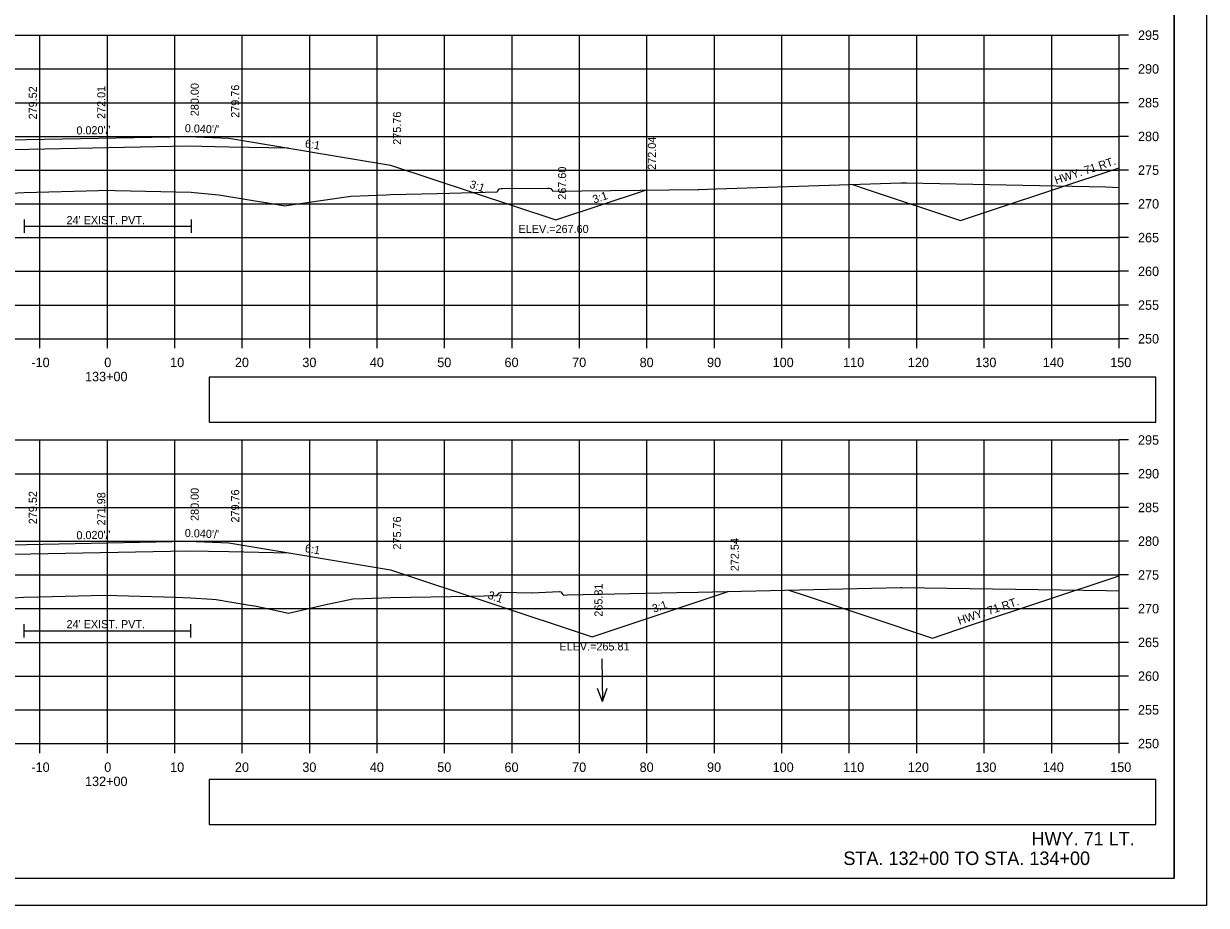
# Model space of a CAD drawing. Extents: x 285 to 4233, y -659 to 3710.
# Drawn here: x 526.9 to 702.2, y 1896.2 to 2026.9 of the extents above; entities that cross this region are included whole.
import ezdxf

# ---------------------------------------------------------------- set-up
doc = ezdxf.new("R2010")
doc.units = 0
for name, color, linetype in [('R_Alt Surface', 7, 'Continuous'), ('R_Axis', 7, 'Continuous'), ('R_Axis Annot', 7, 'Continuous'), ('R_Border', 7, 'Continuous'), ('R_Draft', 7, 'Continuous'), ('R_Exist Surface', 7, 'Continuous'), ('R_Fin Surface', 7, 'Continuous'), ('R_Grid', 7, 'Continuous'), ('R_No Plot', 7, 'Continuous'), ('R_Proposed Const Limits', 7, 'Continuous'), ('R_Water', 7, 'Continuous'), ('R_Water Annot', 7, 'Continuous'), ('R_Xsect Elev', 7, 'Continuous'), ('R_Xsect Slope', 7, 'Continuous')]:
    doc.layers.add(name, color=color, linetype=linetype)

msp = doc.modelspace()

# ---------------------------------------------------------------- linework, layer by layer
at = {"layer": 'R_Alt Surface'}
for points in [[(508.71, 2007.93), (517.28, 2008.1), (525.28, 2008.26), (551.28, 2008.78), (551.28, 2008.78), (557.28, 2008.66), (566.12, 2008.48)], [(526.94, 1997.89), (526.94, 1995.89)], [(551.7, 1997.89), (551.7, 1995.89)], [(526.94, 1996.89), (551.7, 1996.89)], [(508.71, 1947.93), (517.28, 1948.1), (525.28, 1948.26), (551.28, 1948.78), (551.28, 1948.78), (557.28, 1948.66), (566.12, 1948.48)], [(526.9, 1937.9), (526.9, 1935.9)], [(551.61, 1937.9), (551.61, 1935.9)], [(526.9, 1936.9), (551.61, 1936.9)]]:
    msp.add_lwpolyline(points, dxfattribs=at)
at = {"layer": 'R_Axis'}
for p, q in [((689.28, 1980.19), (689.28, 2025.19)), ((690.68, 2025.19), (689.28, 2025.19)), ((690.68, 2020.19), (689.28, 2020.19)), ((690.68, 2015.19), (689.28, 2015.19)), ((690.68, 2010.19), (689.28, 2010.19)), ((690.68, 2005.19), (689.28, 2005.19)), ((690.68, 2000.19), (689.28, 2000.19)), ((690.68, 1995.19), (689.28, 1995.19)), ((690.68, 1990.19), (689.28, 1990.19)), ((690.68, 1985.19), (689.28, 1985.19)), ((389.28, 1980.19), (689.28, 1980.19)), ((529.28, 1978.79), (529.28, 1980.19)), ((539.28, 1978.79), (539.28, 1980.19)), ((549.28, 1978.79), (549.28, 1980.19)), ((559.28, 1978.79), (559.28, 1980.19)), ((569.28, 1978.79), (569.28, 1980.19)), ((579.28, 1978.79), (579.28, 1980.19)), ((589.28, 1978.79), (589.28, 1980.19)), ((599.28, 1978.79), (599.28, 1980.19)), ((609.28, 1978.79), (609.28, 1980.19)), ((619.28, 1978.79), (619.28, 1980.19)), ((629.28, 1978.79), (629.28, 1980.19)), ((639.28, 1978.79), (639.28, 1980.19)), ((649.28, 1978.79), (649.28, 1980.19)), ((659.28, 1978.79), (659.28, 1980.19)), ((669.28, 1978.79), (669.28, 1980.19)), ((679.28, 1978.79), (679.28, 1980.19)), ((689.28, 1978.79), (689.28, 1980.19)), ((690.68, 1980.19), (689.28, 1980.19)), ((689.28, 1920.19), (689.28, 1965.19)), ((690.68, 1965.19), (689.28, 1965.19)), ((690.68, 1960.19), (689.28, 1960.19)), ((690.68, 1955.19), (689.28, 1955.19)), ((690.68, 1950.19), (689.28, 1950.19)), ((690.68, 1945.19), (689.28, 1945.19)), ((690.68, 1940.19), (689.28, 1940.19)), ((690.68, 1935.19), (689.28, 1935.19)), ((690.68, 1930.19), (689.28, 1930.19)), ((690.68, 1925.19), (689.28, 1925.19)), ((389.28, 1920.19), (689.28, 1920.19)), ((529.28, 1918.79), (529.28, 1920.19)), ((539.28, 1918.79), (539.28, 1920.19)), ((549.28, 1918.79), (549.28, 1920.19)), ((559.28, 1918.79), (559.28, 1920.19)), ((569.28, 1918.79), (569.28, 1920.19)), ((579.28, 1918.79), (579.28, 1920.19)), ((589.28, 1918.79), (589.28, 1920.19)), ((599.28, 1918.79), (599.28, 1920.19)), ((609.28, 1918.79), (609.28, 1920.19)), ((619.28, 1918.79), (619.28, 1920.19)), ((629.28, 1918.79), (629.28, 1920.19)), ((639.28, 1918.79), (639.28, 1920.19)), ((649.28, 1918.79), (649.28, 1920.19)), ((659.28, 1918.79), (659.28, 1920.19)), ((669.28, 1918.79), (669.28, 1920.19)), ((679.28, 1918.79), (679.28, 1920.19)), ((689.28, 1918.79), (689.28, 1920.19)), ((690.68, 1920.19), (689.28, 1920.19))]:
    msp.add_line(p, q, dxfattribs=at)
at = {"layer": 'R_Axis Annot'}
for points in [[(554.36, 1967.85), (694.72, 1967.85), (694.72, 1974.5), (554.36, 1974.5)], [(554.36, 1908.21), (694.72, 1908.21), (694.72, 1914.86), (554.36, 1914.86)]]:
    msp.add_lwpolyline(points, close=True, dxfattribs=at)
at = {"layer": 'R_Border'}
for q in [(697.46, 2105.65), (381.28, 1900.19)]:
    msp.add_line((697.46, 1900.19), q, dxfattribs=at)
at = {"layer": 'R_Exist Surface'}
for points in [[(519.06, 2001.48), (526.94, 2001.89), (537.98, 2002.18), (539.19, 2002.21), (540.42, 2002.18), (551.7, 2001.91), (552.16, 2001.87), (555.83, 2001.54), (563.89, 2000.19), (565.36, 1999.95), (565.6, 1999.91), (566.82, 2000.09), (575.36, 2001.35), (580.6, 2001.54), (581.25, 2001.56), (588.25, 2001.74), (597.08, 2001.96), (597.12, 2002.02), (597.39, 2002.41), (597.65, 2002.45), (597.69, 2002.45), (597.71, 2002.45), (597.85, 2002.45), (604.59, 2002.52), (604.62, 2002.52), (604.62, 2002.52), (604.79, 2002.52), (605.05, 2002.48), (605.05, 2002.48), (605.05, 2002.48), (605.32, 2002.07), (626.88, 2002.33), (626.91, 2002.33), (626.96, 2002.33), (629.55, 2002.42), (656.97, 2003.33), (657.74, 2003.32), (687.29, 2002.69), (689.28, 2002.61)], [(525.25, 1941.81), (526.9, 1941.9), (529.14, 1941.95), (538.91, 1942.18), (549.4, 1941.88), (551.61, 1941.81), (554.81, 1941.59), (555.41, 1941.55), (560.07, 1940.77), (561.09, 1940.6), (562.29, 1940.36), (566.16, 1939.54), (571.45, 1940.76), (575.66, 1941.66), (577.25, 1941.71), (581.3, 1941.84), (593.23, 1942.06), (597.09, 1942.12), (597.38, 1942.52), (597.41, 1942.55), (597.77, 1942.61), (597.79, 1942.61), (602.22, 1942.53), (602.24, 1942.53), (602.27, 1942.53), (606.25, 1942.71), (606.3, 1942.71), (606.51, 1942.67), (606.83, 1942.29), (606.92, 1942.21), (607.5, 1942.22), (623.71, 1942.58), (626.86, 1942.64), (656.85, 1943.31), (656.96, 1943.31), (657.07, 1943.31), (687.35, 1942.88), (689.28, 1942.81)]]:
    msp.add_lwpolyline(points, dxfattribs=at)
at = {"layer": 'R_Fin Surface'}
for points in [[(465.22, 1996.8), (467.42, 1996.07), (497.28, 2006.02), (517.28, 2009.35), (525.28, 2009.67), (527.28, 2009.71), (551.28, 2010.19), (557.28, 2009.95), (581.28, 2005.95), (605.75, 1997.8), (619.06, 2002.24)], [(649.62, 2003.09), (651.94, 2002.31), (665.74, 1997.71), (670.67, 1999.35), (689.28, 2005.55)], [(459.65, 1937.53), (465.73, 1935.5), (497.28, 1946.02), (517.28, 1949.35), (525.28, 1949.67), (527.28, 1949.71), (551.28, 1950.19), (557.28, 1949.95), (581.28, 1945.95), (611.14, 1936), (631.34, 1942.74)], [(640.31, 1942.94), (642.73, 1942.13), (661.59, 1935.83), (667.27, 1937.72), (689.28, 1945.06)]]:
    msp.add_lwpolyline(points, dxfattribs=at)
at = {"layer": 'R_Grid'}
for p, q in [((389.28, 2025.19), (689.28, 2025.19)), ((529.28, 1980.19), (529.28, 2025.19)), ((539.28, 1980.19), (539.28, 2025.19)), ((549.28, 1980.19), (549.28, 2025.19)), ((559.28, 1980.19), (559.28, 2025.19)), ((569.28, 1980.19), (569.28, 2025.19)), ((579.28, 1980.19), (579.28, 2025.19)), ((589.28, 1980.19), (589.28, 2025.19)), ((599.28, 1980.19), (599.28, 2025.19)), ((609.28, 1980.19), (609.28, 2025.19)), ((619.28, 1980.19), (619.28, 2025.19)), ((629.28, 1980.19), (629.28, 2025.19)), ((639.28, 1980.19), (639.28, 2025.19)), ((649.28, 1980.19), (649.28, 2025.19)), ((659.28, 1980.19), (659.28, 2025.19)), ((669.28, 1980.19), (669.28, 2025.19)), ((679.28, 1980.19), (679.28, 2025.19)), ((689.28, 1980.19), (689.28, 2025.19)), ((389.28, 2020.19), (689.28, 2020.19)), ((389.28, 2015.19), (689.28, 2015.19)), ((389.28, 2010.19), (689.28, 2010.19)), ((389.28, 2005.19), (689.28, 2005.19)), ((389.28, 2000.19), (689.28, 2000.19)), ((389.28, 1995.19), (689.28, 1995.19)), ((389.28, 1990.19), (689.28, 1990.19)), ((389.28, 1985.19), (689.28, 1985.19)), ((389.28, 1980.19), (689.28, 1980.19)), ((389.28, 1965.19), (689.28, 1965.19)), ((529.28, 1920.19), (529.28, 1965.19)), ((539.28, 1920.19), (539.28, 1965.19)), ((549.28, 1920.19), (549.28, 1965.19)), ((559.28, 1920.19), (559.28, 1965.19)), ((569.28, 1920.19), (569.28, 1965.19)), ((579.28, 1920.19), (579.28, 1965.19)), ((589.28, 1920.19), (589.28, 1965.19)), ((599.28, 1920.19), (599.28, 1965.19)), ((609.28, 1920.19), (609.28, 1965.19)), ((619.28, 1920.19), (619.28, 1965.19)), ((629.28, 1920.19), (629.28, 1965.19)), ((639.28, 1920.19), (639.28, 1965.19)), ((649.28, 1920.19), (649.28, 1965.19)), ((659.28, 1920.19), (659.28, 1965.19)), ((669.28, 1920.19), (669.28, 1965.19)), ((679.28, 1920.19), (679.28, 1965.19)), ((689.28, 1920.19), (689.28, 1965.19)), ((389.28, 1960.19), (689.28, 1960.19)), ((389.28, 1955.19), (689.28, 1955.19)), ((389.28, 1950.19), (689.28, 1950.19)), ((389.28, 1945.19), (689.28, 1945.19)), ((389.28, 1940.19), (689.28, 1940.19)), ((389.28, 1935.19), (689.28, 1935.19)), ((389.28, 1930.19), (689.28, 1930.19)), ((389.28, 1925.19), (689.28, 1925.19)), ((389.28, 1920.19), (689.28, 1920.19))]:
    msp.add_line(p, q, dxfattribs=at)
at = {"layer": 'R_No Plot'}
msp.add_line((368.88, 1896.22), (702.21, 1896.22), dxfattribs=at)
for points in [[(368.87, 2109.55), (702.21, 2109.55), (702.21, 1896.21), (368.87, 1896.21)], [(615.2, 2105.65), (634.82, 2105.65), (634.82, 2095.77), (650.93, 2095.77), (674.13, 2095.77), (674.25, 2067.62), (697.46, 2067.62), (697.46, 1900.19), (381.28, 1900.19), (381.28, 2105.65)]]:
    msp.add_lwpolyline(points, close=True, dxfattribs=at)
at = {"layer": 'R_Proposed Const Limits'}
for points in [[(527.28, 2009.71), (527.28, 2009.71), (527.28, 2009.71)], [(551.28, 2010.19), (551.28, 2010.19), (551.28, 2010.19)], [(551.28, 1950.19), (551.28, 1950.19), (551.28, 1950.19)], [(527.28, 1949.71), (527.28, 1949.71), (527.28, 1949.71)]]:
    msp.add_lwpolyline(points, dxfattribs=at)
at = {"layer": 'R_Water Annot'}
for p, q in [((612.59, 1932.74), (612.7, 1926.45)), ((612.7, 1926.45), (611.97, 1928.37)), ((612.7, 1926.45), (613.37, 1928.39))]:
    msp.add_line(p, q, dxfattribs=at)
at = {"layer": 'R_Xsect Elev'}
for p, q in [((539.28, 2002.21), (539.28, 2018.03)), ((539.28, 1942.17), (539.28, 1957.58))]:
    msp.add_line(p, q, dxfattribs=at)

# ---------------------------------------------------------------- texts
at = {"layer": 'R_Axis Annot'}
for s, p in [('295', (692.08, 2024.49)), ('290', (692.08, 2019.49)), ('285', (692.08, 2014.49)), ('280', (692.08, 2009.49)), ('275', (692.08, 2004.49)), ('270', (692.08, 1999.49)), ('265', (692.08, 1994.49)), ('260', (692.08, 1989.49)), ('255', (692.08, 1984.49)), ('250', (692.08, 1979.49)), ('-10', (528.02, 1975.99)), ('0', (538.82, 1975.99)), ('10', (548.59, 1975.99)), ('20', (558.19, 1975.99)), ('30', (568.19, 1975.99)), ('40', (578.19, 1975.99)), ('50', (588.19, 1975.99)), ('60', (598.16, 1975.99)), ('70', (608.19, 1975.99)), ('80', (618.19, 1975.99)), ('90', (628.19, 1975.99)), ('100', (637.91, 1975.99)), ('110', (648.36, 1975.99)), ('120', (657.96, 1975.99)), ('130', (667.96, 1975.99)), ('140', (677.96, 1975.99)), ('150', (687.96, 1975.99)), ('133+00', (535.97, 1973.89)), ('295', (692.08, 1964.49)), ('290', (692.08, 1959.49)), ('285', (692.08, 1954.49)), ('280', (692.08, 1949.49)), ('275', (692.08, 1944.49)), ('270', (692.08, 1939.49)), ('265', (692.08, 1934.49)), ('260', (692.08, 1929.49)), ('255', (692.08, 1924.49)), ('250', (692.08, 1919.49)), ('-10', (528.02, 1915.99)), ('0', (538.82, 1915.99)), ('10', (548.59, 1915.99)), ('20', (558.19, 1915.99)), ('30', (568.19, 1915.99)), ('40', (578.19, 1915.99)), ('50', (588.19, 1915.99)), ('60', (598.16, 1915.99)), ('70', (608.19, 1915.99)), ('80', (618.19, 1915.99)), ('90', (628.19, 1915.99)), ('100', (637.91, 1915.99)), ('110', (648.36, 1915.99)), ('120', (657.96, 1915.99)), ('130', (667.96, 1915.99)), ('140', (677.96, 1915.99)), ('150', (687.96, 1915.99)), ('132+00', (535.97, 1913.89))]:
    msp.add_text(s, height=1.4, dxfattribs=at).set_placement(p)
at = {"layer": 'R_Draft'}
for s, p in [('HWY. 71 LT.', (676.29, 1905.1)), ('STA. 132+00 TO STA. 134+00', (648.4, 1902.19))]:
    msp.add_text(s, height=2, dxfattribs=at).set_placement(p)
at = {"layer": 'R_Water'}
for p in [(679.94, 2003.07), (665.59, 1937.79)]:
    msp.add_text('HWY. 71 RT.', height=1.2, rotation=18.4331, dxfattribs=at).set_placement(p)
for p in [(533.23, 1997.18), (533.23, 1937.29)]:
    msp.add_text("24' EXIST. PVT.", height=1.2, dxfattribs=at).set_placement(p)
at = {"layer": 'R_Xsect Elev'}
for s, p in [('279.52', (528.83, 2012.71)), ('272.01', (538.98, 2012.77)), ('280.00', (552.83, 2013.19)), ('279.76', (558.83, 2012.95)), ('275.76', (582.83, 2008.95)), ('272.04', (620.61, 2005.24)), ('267.60', (607.3, 2000.8)), ('279.52', (528.83, 1952.71)), ('271.98', (538.98, 1952.53)), ('280.00', (552.83, 1953.19)), ('279.76', (558.83, 1952.95)), ('275.76', (582.83, 1948.95)), ('272.54', (632.89, 1945.74)), ('265.81', (612.69, 1939))]:
    msp.add_text(s, height=1.2, rotation=90, dxfattribs=at).set_placement(p)
for s, p in [('ELEV.=267.60', (600.24, 1995.87)), ('ELEV.=265.81', (606.3, 1933.99))]:
    msp.add_text(s, height=1.2, dxfattribs=at).set_placement(p)
at = {"layer": 'R_Xsect Slope'}
for s, rotation, p in [("0.020'/'", 1.1458, (534.71, 2010.46)), ("0.040'/'", 357.7094, (550.74, 2010.82)), ('6:1', 350.5377, (568.51, 2008.59)), ('3:1', 341.5651, (592.88, 2002.61)), ('3:1', 18.4349, (611.45, 2000.23)), ("0.020'/'", 1.1458, (534.71, 1950.46)), ("0.040'/'", 357.7094, (550.74, 1950.82)), ('6:1', 350.5377, (568.51, 1948.59)), ('3:1', 341.5651, (595.58, 1941.72)), ('3:1', 18.4349, (620.29, 1939.58))]:
    msp.add_text(s, height=1.2, rotation=rotation, dxfattribs=at).set_placement(p)

doc.saveas('drawing.dxf')
